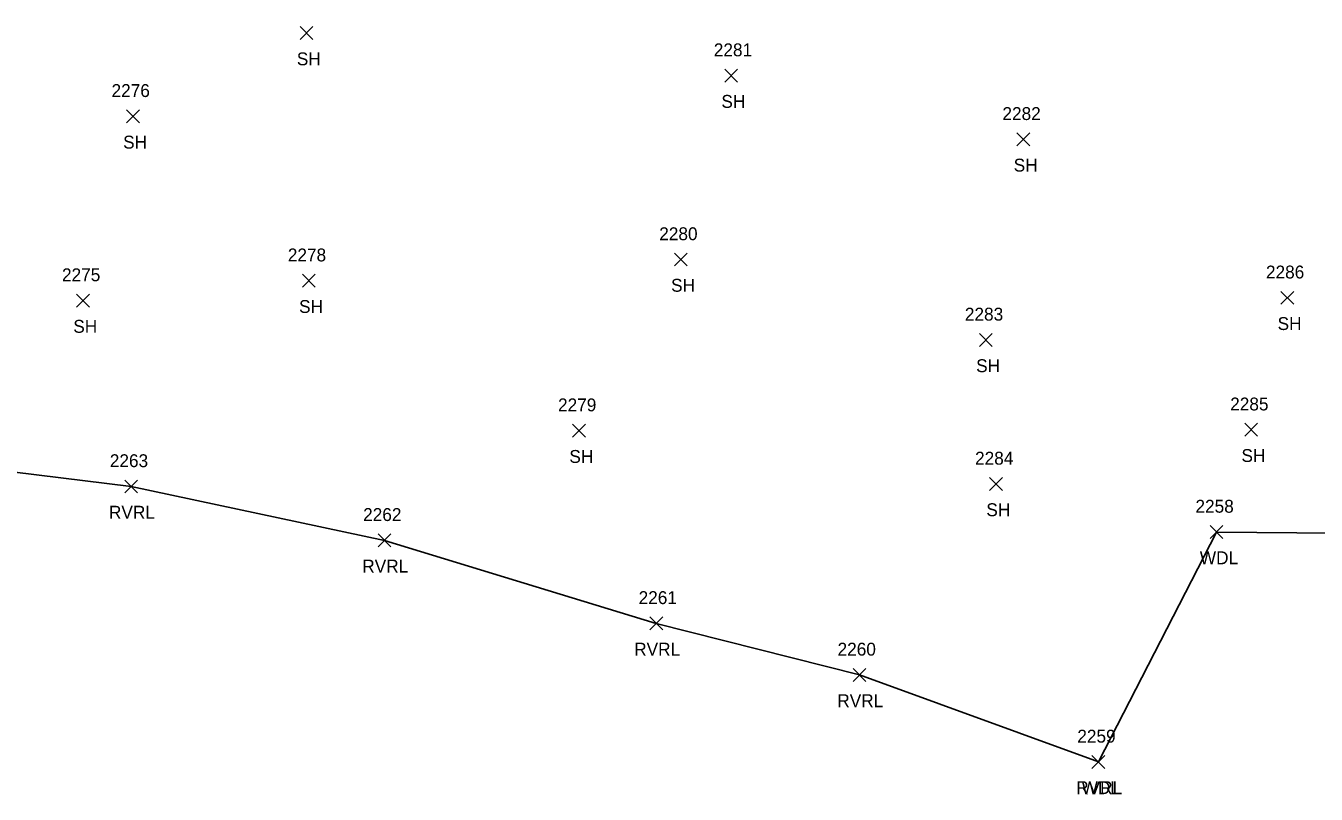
# Model space of a CAD drawing. Extents: x 1599569 to 1610055, y 642560 to 647860.
# Drawn here: x 1601302.9 to 1601503.2, y 646933.8 to 647053 of the extents above; entities that cross this region are included whole.
import ezdxf

# ---------------------------------------------------------------- set-up
doc = ezdxf.new("R2010")
doc.units = 0
for name, color, linetype in [('L_A', 7, 'Continuous'), ('L_I', 7, 'Continuous'), ('L_TIC', 7, 'Continuous'), ('LAWA', 7, 'Continuous'), ('LAWE', 7, 'Continuous'), ('LSOGP', 7, 'Continuous')]:
    doc.layers.add(name, color=color, linetype=linetype)

msp = doc.modelspace()

# ---------------------------------------------------------------- linework, layer by layer
at = {"layer": 'L_TIC'}
for points in [[(1601345.52, 647050.91), (1601347.52, 647052.91)], [(1601347.52, 647050.91), (1601345.52, 647052.91)], [(1601411.43, 647044.31), (1601413.43, 647046.31)], [(1601413.43, 647044.31), (1601411.43, 647046.31)], [(1601318.57, 647037.99), (1601320.57, 647039.99)], [(1601320.57, 647037.99), (1601318.57, 647039.99)], [(1601456.79, 647034.42), (1601458.79, 647036.42)], [(1601458.79, 647034.42), (1601456.79, 647036.42)], [(1601403.61, 647015.77), (1601405.61, 647017.77)], [(1601405.61, 647015.77), (1601403.61, 647017.77)], [(1601345.87, 647012.48), (1601347.87, 647014.48)], [(1601347.87, 647012.48), (1601345.87, 647014.48)], [(1601310.82, 647009.4), (1601312.82, 647011.4)], [(1601312.82, 647009.4), (1601310.82, 647011.4)], [(1601497.75, 647009.83), (1601499.75, 647011.83)], [(1601499.75, 647009.83), (1601497.75, 647011.83)], [(1601450.96, 647003.29), (1601452.96, 647005.29)], [(1601452.96, 647003.29), (1601450.96, 647005.29)], [(1601387.82, 646989.21), (1601389.82, 646991.21)], [(1601389.82, 646989.21), (1601387.82, 646991.21)], [(1601492.14, 646989.35), (1601494.14, 646991.35)], [(1601494.14, 646989.35), (1601492.14, 646991.35)], [(1601318.29, 646980.55), (1601320.29, 646982.55)], [(1601320.29, 646980.55), (1601318.29, 646982.55)], [(1601452.54, 646980.94), (1601454.54, 646982.94)], [(1601454.54, 646980.94), (1601452.54, 646982.94)], [(1601486.75, 646973.48), (1601488.75, 646975.48)], [(1601488.75, 646973.48), (1601486.75, 646975.48)], [(1601357.61, 646972.19), (1601359.61, 646974.19)], [(1601359.61, 646972.19), (1601357.61, 646974.19)], [(1601399.8, 646959.3), (1601401.8, 646961.3)], [(1601401.8, 646959.3), (1601399.8, 646961.3)], [(1601431.34, 646951.3), (1601433.34, 646953.3)], [(1601433.34, 646951.3), (1601431.34, 646953.3)], [(1601468.42, 646937.8), (1601470.42, 646939.8)], [(1601470.42, 646937.8), (1601468.42, 646939.8)], [(1601468.42, 646937.8), (1601470.42, 646939.8)], [(1601470.42, 646937.8), (1601468.42, 646939.8)]]:
    msp.add_lwpolyline(points, dxfattribs=at)
at = {"layer": 'LAWA'}
msp.add_lwpolyline([(1601773.77, 647003.21), (1601747.37, 646994.13), (1601725.63, 646990.41), (1601698.74, 646988.92), (1601669.46, 646993.86), (1601643.72, 646996.12), (1601622.74, 646991.08), (1601601.86, 646988.95), (1601560.97, 646977.15), (1601518.94, 646974.2), (1601487.75, 646974.48), (1601469.42, 646938.8)], dxfattribs=at)
at = {"layer": 'LAWE'}
msp.add_lwpolyline([(1601469.42, 646938.8), (1601432.34, 646952.3), (1601400.8, 646960.3), (1601358.61, 646973.19), (1601319.29, 646981.55), (1601282.74, 646986.07), (1601255.98, 646987.24), (1601225.9, 646994.74), (1601199.9, 647002.2), (1601143.9, 647032.87), (1601106.82, 647048.9), (1601047.58, 647082.16), (1601016.68, 647101.96), (1600948.68, 647144.08), (1600913.08, 647172.38)], dxfattribs=at)
at = {"layer": 'LSOGP'}
msp.add_lwpolyline([(1601282.73, 646986.07), (1601319.28, 646981.55), (1601358.61, 646973.19), (1601400.8, 646960.3), (1601432.34, 646952.3), (1601469.42, 646938.8), (1601487.75, 646974.48), (1601518.94, 646974.2), (1601560.97, 646977.15), (1601601.86, 646988.95), (1601622.73, 646991.08), (1601643.72, 646996.12), (1601669.46, 646993.87)], dxfattribs=at)

# ---------------------------------------------------------------- texts
at = {"layer": 'L_A'}
for s, p in [('SH', (1601345.01, 647046.91)), ('SH', (1601410.91, 647040.31)), ('SH', (1601318.05, 647033.99)), ('SH', (1601456.28, 647030.42)), ('SH', (1601403.1, 647011.77)), ('SH', (1601345.36, 647008.48)), ('SH', (1601310.31, 647005.4)), ('SH', (1601497.24, 647005.83)), ('SH', (1601450.45, 646999.29)), ('SH', (1601387.31, 646985.21)), ('SH', (1601491.63, 646985.35)), ('RVRL', (1601315.85, 646976.55)), ('SH', (1601452.03, 646976.94)), ('WDL', (1601485.17, 646969.48)), ('RVRL', (1601355.17, 646968.19)), ('RVRL', (1601397.37, 646955.3)), ('RVRL', (1601428.9, 646947.3)), ('RVRL', (1601465.98, 646933.8)), ('WDL', (1601466.83, 646933.8))]:
    msp.add_text(s, height=2, dxfattribs=at).set_placement(p)
at = {"layer": 'L_I'}
for s, p in [('2281', (1601409.73, 647048.31)), ('2276', (1601316.25, 647041.99)), ('2282', (1601454.53, 647038.42)), ('2280', (1601401.26, 647019.77)), ('2278', (1601343.61, 647016.48)), ('2275', (1601308.56, 647013.4)), ('2286', (1601495.43, 647013.83)), ('2283', (1601448.7, 647007.29)), ('2279', (1601385.55, 646993.21)), ('2285', (1601489.88, 646993.35)), ('2263', (1601315.98, 646984.55)), ('2284', (1601450.28, 646984.94)), ('2262', (1601355.3, 646976.19)), ('2258', (1601484.49, 646977.48)), ('2261', (1601398.06, 646963.3)), ('2260', (1601428.94, 646955.3)), ('2259', (1601466.15, 646941.8)), ('2259', (1601466.15, 646941.8))]:
    msp.add_text(s, height=2, dxfattribs=at).set_placement(p)

doc.saveas('drawing.dxf')
